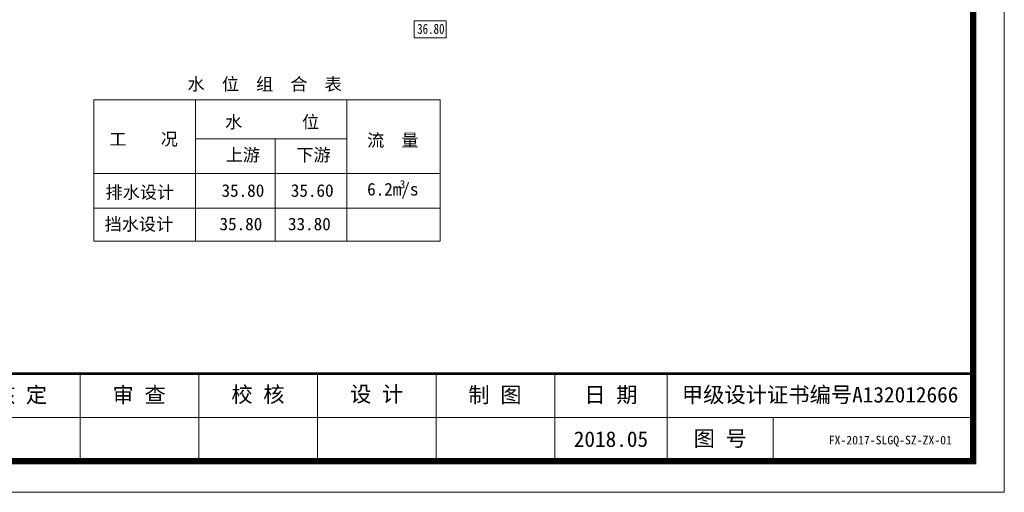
# Model space of a CAD drawing. Extents: x -27255 to 1448651, y 31034 to 8081248.
# Tile 269 of 580: x 583483 to 583757, y 3864706 to 3864837. Entities that reach past the tile are written whole.
import ezdxf
from ezdxf.enums import TextEntityAlignment as Align

# ---------------------------------------------------------------- set-up
doc = ezdxf.new("R2010")
doc.units = 0
doc.layers.get('0').update_dxf_attribs({"linetype": 'CONTINUOUS'})
for name, color, linetype, lineweight in [('0.09标注线', 3, 'CONTINUOUS', 9), ('0.13文字', 3, 'CONTINUOUS', 13), ('图框', 7, 'CONTINUOUS', 20), ('地涵轮廓线', 130, 'CONTINUOUS', 35)]:
    doc.layers.add(name, color=color, linetype=linetype, lineweight=lineweight)
doc.styles.add('-仿宋_GB2312', font='FangSong_GB2312.ttf')
doc.styles.add('LYJFS', font='times.ttf', dxfattribs={"width": 0.7})
doc.styles.add('仿宋', font='FangSong_GB2312.ttf', dxfattribs={"width": 0.7})
doc.styles.add('宋体', font='FangSong_GB2312.ttf')

# ---------------------------------------------------------------- blocks, each defined once
blk = doc.blocks.new('d4trtg')
at = {"lineweight": 0}
for p, q in [((658071.2, 3902577.3), (658071.2, 3899605.3)), ((658021.2, 3899725.4), (655949.8, 3899725.4)), ((658071.2, 3899605.3), (653868.4, 3899605.3))]:
    blk.add_line(p, q, dxfattribs=at)
for p, q in [((656590.2, 3899795.5), (656590.2, 3899655.4)), ((656780.4, 3899795.5), (656780.4, 3899655.4)), ((656970.5, 3899795.5), (656970.5, 3899655.4)), ((657160.6, 3899795.5), (657160.6, 3899655.4)), ((657350.8, 3899795.5), (657350.8, 3899655.4)), ((657530.9, 3899795.5), (657530.9, 3899655.4)), ((657701, 3899725.4), (657701, 3899655.4))]:
    blk.add_line(p, q)
at = {"lineweight": 0, "const_width": 10}
blk.add_lwpolyline([(654118.6, 3902527.3), (658021.2, 3902527.3), (658021.2, 3899655.4), (654118.6, 3899655.4)], close=True, dxfattribs=at)
at = {"lineweight": 0, "const_width": 4}
blk.add_lwpolyline([(658021.2, 3899795.5), (654118.6, 3899795.5)], dxfattribs=at)
at = {"style": '仿宋'}
blk.add_text('2018.05', height=25.02, dxfattribs=at).set_placement((657440.8, 3899690.4), align=Align.MIDDLE)
at = {"attachment_point": 5, "style": '宋体'}
for s, insert, char_height in [('核 定', (656494.6, 3899760.2), 25.02), ('审 查', (656684.6, 3899760.2), 25.02), ('校 核', (656875.1, 3899760.9), 25.02), ('设 计', (657065.3, 3899761.4), 25.02), ('制 图', (657254.9, 3899760.2), 25.02), ('日 期', (657440.8, 3899760.4), 25.02), ('甲级设计证书编号A132012666', (657776, 3899760.4), 25.017), ('图 号', (657615.9, 3899690.4), 25.02)]:
    blk.add_mtext(s, dxfattribs=dict(at, insert=insert, char_height=char_height))

msp = doc.modelspace()

# ---------------------------------------------------------------- linework, layer by layer
at = {"layer": '0.09标注线', "elevation": 0}
msp.add_lwpolyline([(583601.3675, 3864837.19534), (583592.475, 3864837.19534), (583592.475, 3864832.44165), (583601.3675, 3864832.44165)], close=True, dxfattribs=at)
at = {"layer": '地涵轮廓线', "lineweight": 9}
for p, q in [((583503.28043, 3864804.30009), (583503.28043, 3864815.17345)), ((583503.28043, 3864815.17345), (583599.71394, 3864815.17345)), ((583531.61183, 3864815.17345), (583531.61183, 3864775.84703)), ((583573.68349, 3864815.17345), (583573.68349, 3864775.84703)), ((583599.71394, 3864815.17345), (583599.71394, 3864804.30009)), ((583503.28043, 3864804.30009), (583503.28043, 3864794.67589)), ((583573.68349, 3864804.30009), (583531.61183, 3864804.30009)), ((583553.75259, 3864804.30009), (583553.75259, 3864775.84703)), ((583599.71394, 3864804.30009), (583599.71394, 3864794.67589)), ((583503.28043, 3864794.67589), (583503.28043, 3864775.84703)), ((583599.71394, 3864794.67589), (583503.28043, 3864794.67589)), ((583599.71394, 3864794.67589), (583599.71394, 3864775.84703)), ((583599.71394, 3864785.05169), (583503.28043, 3864785.05169)), ((583503.28043, 3864775.8555), (583599.71394, 3864775.8555)), ((583599.71394, 3864775.84703), (583503.28043, 3864775.84703))]:
    msp.add_line(p, q, dxfattribs=at)

# ---------------------------------------------------------------- block references
at = {"layer": '图框', "xscale": 0.1736437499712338, "yscale": 0.1736437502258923, "zscale": 0.1736437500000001}
msp.add_blockref('d4trtg', (469486.70868, 3187563.81514), dxfattribs=at)

# ---------------------------------------------------------------- texts
at = {"layer": '0.09标注线', "style": '-仿宋_GB2312', "width": 0.8}
msp.add_text('36.80', height=2.8, dxfattribs=at).set_placement((583593.26227, 3864833.53431))
at = {"layer": '0.13文字', "linetype": 'Continuous', "lineweight": 13, "insert": (583707.79817, 3864721.63907), "char_height": 2.4, "width": 49.9958194, "attachment_point": 1, "style": 'LYJFS'}
msp.add_mtext('{\\fFangSong_GB2312|b0|i0|c134|p49;\\W1;FX-2017-SLGQ-SZ-ZX-01}', dxfattribs=at)
at = {"layer": '地涵轮廓线', "lineweight": 9, "style": '-仿宋_GB2312'}
for s, height, p in [('水  位  组  合  表', 3.5, (583550.82104, 3864819.62037)), ('水       位', 3.5, (583552.90808, 3864809.08606)), ('工    况', 3.5, (583517.12397, 3864804.17575)), ('流  量', 3.5, (583586.49136, 3864803.97934)), ('上游', 3.5, (583544.7729, 3864799.90912)), ('下游', 3.5, (583564.44027, 3864799.90912)), ('3', 2.275, (583589.19262, 3864791.65576)), ('排水设计', 3.5, (583516.08607, 3864789.49318)), ('35.80', 3.5, (583544.7729, 3864789.89079)), ('35.60', 3.5, (583564.05904, 3864789.89079)), ('6.2m/s', 3.5, (583586.49136, 3864789.99543)), ('挡水设计', 3.5, (583515.84187, 3864780.59851)), ('35.80', 3.5, (583544.21458, 3864780.57609)), ('33.80', 3.5, (583563.27093, 3864780.57609))]:
    msp.add_text(s, height=height, dxfattribs=at).set_placement(p, align=Align.MIDDLE)

doc.saveas('drawing.dxf')
